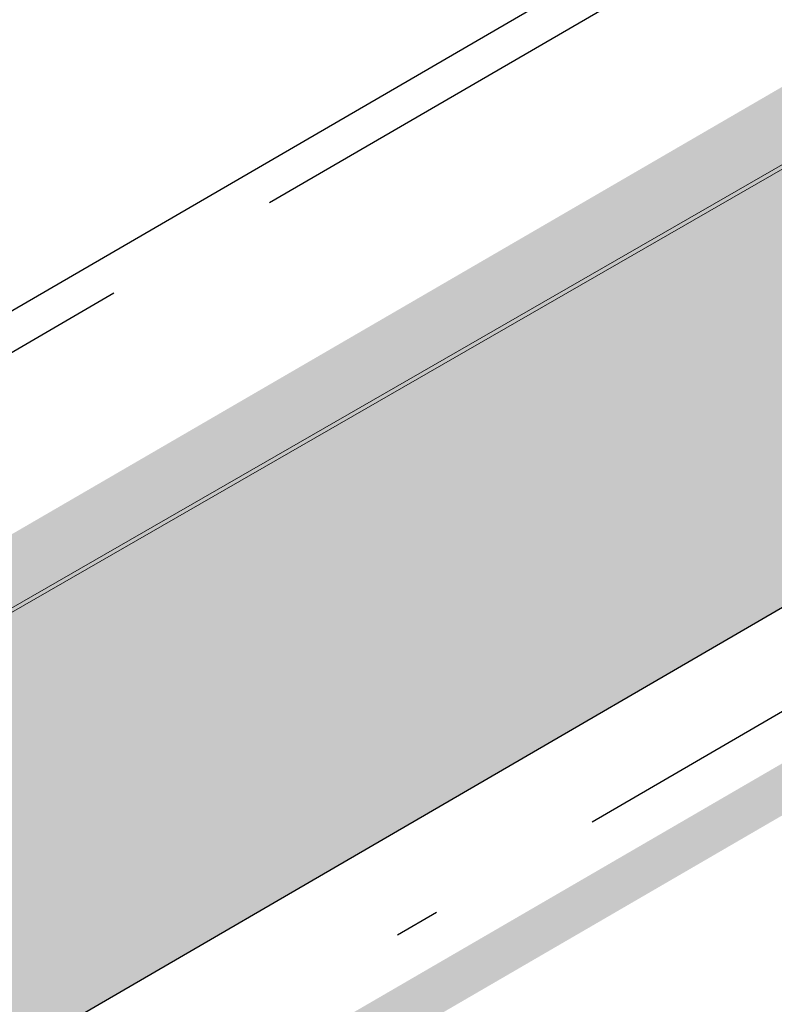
# Model space of a CAD drawing. Header units: metres. Extents: x 163628 to 167855, y 402678 to 405435.
# Tile 417 of 656: x 167383.06 to 167384.74, y 404853.67 to 404855.86. Entities that reach past the tile are written whole.
import ezdxf

# ---------------------------------------------------------------- set-up
doc = ezdxf.new("R2010")
doc.units = ezdxf.units.M
doc.linetypes.add('X-CA190022.004-UO-DWM_Snelfietsroute$0$VH-GELEIDEBAND_50X200', pattern=[8, 4, -2, 0, -2])
doc.linetypes.add('X-CA190022.004-UO-DWM_Snelfietsroute$0$VH-OPSLUITBAND_80X200', pattern=[14, 8, -2, 2, -2])
for name, color, linetype, lineweight in [('X-CA190022.004-UO-BGT_Ondergrond$0$GE_316_WGDFietspad_Vlak_GEM', 253, 'Continuous', 9), ('X-CA190022.004-UO-BGT_Ondergrond$0$GE_367_OWGBerm_groenvoorziening_grasenk_GEM', 253, 'Continuous', 9), ('X-CA190022.004-UO-DTM inmeting$0$B-WE-VH-VERHARDING_ASFALT-G', 246, 'Continuous', 0), ('X-CA190022.004-UO-DWM_Snelfietsroute$0$N-WE-VH-KANTOPSLUITING_ACHTERKANTBAND-G', 125, 'Continuous', 25), ('X-CA190022.004-UO-DWM_Snelfietsroute$0$N-WE-VH-KANTOPSLUITING_GELEIDEBAND_50X200-G', 125, 'X-CA190022.004-UO-DWM_Snelfietsroute$0$VH-GELEIDEBAND_50X200', 25), ('X-CA190022.004-UO-DWM_Snelfietsroute$0$N-WE-VH-KANTOPSLUITING_OPSLUITBAND_80X200-G', 125, 'X-CA190022.004-UO-DWM_Snelfietsroute$0$VH-OPSLUITBAND_80X200', 25), ('X-CA190022.004-UO-DWM_Snelfietsroute$0$N-WE-VW-MARKERING_LANGS_STREEP_DOORGETROKKEN_010-G', 125, 'Continuous', 25)]:
    doc.layers.add(name, color=color, linetype=linetype, lineweight=lineweight)
doc.layers.add('X-CA190022.004-UO-KL_Wenstracé_v0.3$0$N-WE-KL-TRACE_WENSTRACE-G 1.0m', color=74, linetype='Continuous', lineweight=35, transparency=0.6)

msp = doc.modelspace()

# ---------------------------------------------------------------- linework, layer by layer
at = {"layer": 'X-CA190022.004-UO-BGT_Ondergrond$0$GE_316_WGDFietspad_Vlak_GEM', "flags": 128}
msp.add_lwpolyline([(167368.981, 404846.466), (167381.557, 404853.698), (167382.306, 404854.129), (167386.437, 404856.505), (167387.316, 404857.01), (167388.203, 404857.52), (167398.04, 404863.177)], dxfattribs=at)
at = {"layer": 'X-CA190022.004-UO-BGT_Ondergrond$0$GE_367_OWGBerm_groenvoorziening_grasenk_GEM', "flags": 128}
msp.add_lwpolyline([(167386.437, 404856.505), (167382.306, 404854.129), (167381.541, 404855.42), (167382.913, 404856.207), (167385.635, 404857.979), (167386.437, 404856.505)], dxfattribs=at)
at = {"layer": 'X-CA190022.004-UO-DTM inmeting$0$B-WE-VH-VERHARDING_ASFALT-G'}
msp.add_polyline3d([(167413.376, 404870.576, 9.069), (167409.294, 404868.793, 9.051), (167402.946, 404865.807, 9.04), (167397.19, 404862.576, 9.045), (167392.231, 404859.773, 9.029), (167387.419, 404856.919, 9.034), (167386.497, 404856.528, 9.036), (167382.221, 404854.07, 9.037), (167381.527, 404853.671, 9.03), (167374.765, 404849.697, 9.029), (167368.935, 404846.429, 9.02)], dxfattribs=at)
at = {"layer": 'X-CA190022.004-UO-DWM_Snelfietsroute$0$N-WE-VH-KANTOPSLUITING_ACHTERKANTBAND-G', "ltscale": 0.2, "flags": 128}
for points in [[(167381.5817, 404855.2899), (167381.9832, 404854.598), (167393.9345, 404861.5344)], [(167319.5226, 404816.7296), (167321.4679, 404817.8427), (167322.3338, 404818.3399), (167323.1993, 404818.8378), (167324.0645, 404819.3362), (167324.9294, 404819.8352), (167325.7939, 404820.3348), (167326.6581, 404820.835), (167327.5219, 404821.3358), (167327.7272, 404821.455), (167394.6523, 404860.2976)]]:
    msp.add_lwpolyline(points, dxfattribs=at)
at = {"layer": 'X-CA190022.004-UO-DWM_Snelfietsroute$0$N-WE-VH-KANTOPSLUITING_GELEIDEBAND_50X200-G', "ltscale": 0.2, "flags": 128}
msp.add_lwpolyline([(167319.6226, 404816.5564), (167321.5674, 404817.6692), (167322.4334, 404818.1665), (167323.299, 404818.6644), (167324.1643, 404819.1629), (167325.0293, 404819.662), (167325.894, 404820.1617), (167326.7583, 404820.6619), (167327.6222, 404821.1628), (167327.8276, 404821.282), (167394.7527, 404860.1246)], dxfattribs=at)
at = {"layer": 'X-CA190022.004-UO-DWM_Snelfietsroute$0$N-WE-VH-KANTOPSLUITING_OPSLUITBAND_80X200-G', "ltscale": 0.2, "flags": 128}
msp.add_lwpolyline([(167381.5125, 404855.2497), (167381.9542, 404854.4886), (167393.9746, 404861.4652)], dxfattribs=at)
at = {"layer": 'X-CA190022.004-UO-DWM_Snelfietsroute$0$N-WE-VW-MARKERING_LANGS_STREEP_DOORGETROKKEN_010-G', "const_width": 0.1, "flags": 128}
msp.add_lwpolyline([(167327.9029, 404821.1522), (167394.828, 404859.9949)], dxfattribs=at)
at = {"layer": 'X-CA190022.004-UO-KL_Wenstracé_v0.3$0$N-WE-KL-TRACE_WENSTRACE-G 1.0m', "ltscale": 0.2, "const_width": 1, "flags": 128}
msp.add_lwpolyline([(167369.6499, 404846.3646), (167373.1095, 404848.3725), (167377.4339, 404850.8823), (167381.7583, 404853.3922), (167386.0827, 404855.902), (167387.3651, 404856.6463), (167390.3606, 404858.3849)], dxfattribs=at)

doc.saveas('drawing.dxf')
